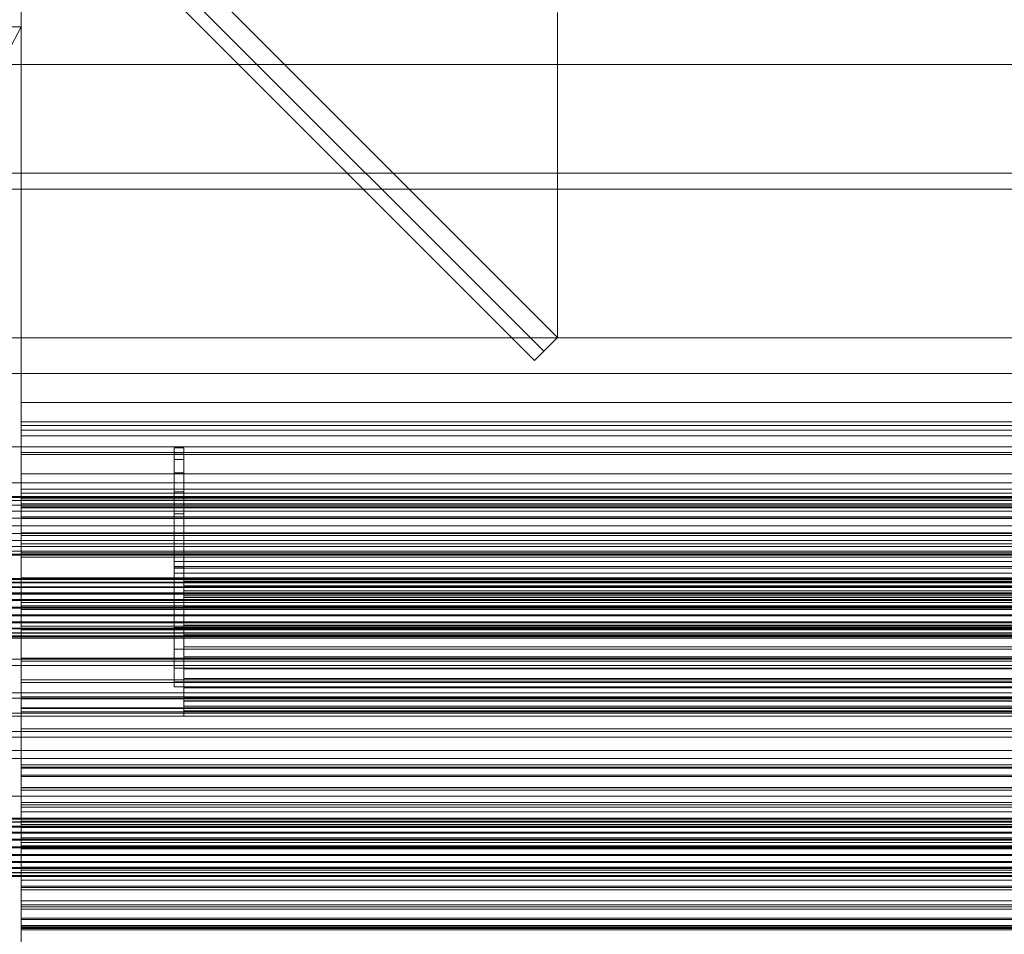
# Model space of a CAD drawing. Header units: millimetres. Extents: x -2233 to 61924, y -68080 to 6847.
# Tile 1027 of 1056: x 60661 to 60964, y 417 to 699. Entities that reach past the tile are written whole.
import ezdxf

# ---------------------------------------------------------------- set-up
doc = ezdxf.new("R2010")
doc.units = ezdxf.units.MM
for name, color, linetype, lineweight in [('lateral_C04', 7, 'Continuous', 0), ('lateral_C04-C08', 7, 'Continuous', 0), ('lateral_C08', 7, 'Continuous', 0), ('lateral_secador', 7, 'Continuous', 0)]:
    doc.layers.add(name, color=color, linetype=linetype, lineweight=lineweight)

msp = doc.modelspace()

# ---------------------------------------------------------------- linework, layer by layer
at = {"layer": 'lateral_C04'}
for p, q in [((61511.134, 685), (60611.134, 685)), ((61061.134, 581), (60661.134, 581)), ((60661.134, 575), (60661.134, 581)), ((61061.134, 575), (60661.134, 575)), ((60661.134, 572.444), (60661.134, 575)), ((60661.134, 575), (61461.134, 575)), ((60661.134, 573.91), (60661.134, 575)), ((60661.134, 570.713), (60661.134, 573.91)), ((61461.134, 573.91), (60661.134, 573.91)), ((60661.134, 564.952), (60661.134, 572.444)), ((60661.134, 572.444), (61461.134, 572.444)), ((60661.134, 565.627), (60661.134, 570.713)), ((61461.134, 570.713), (60661.134, 570.713)), ((60661.134, 559), (60661.134, 565.627)), ((61461.134, 565.627), (60661.134, 565.627)), ((60661.134, 553.033), (60661.134, 564.952)), ((60661.134, 564.952), (61461.134, 564.952)), ((60661.134, 551.282), (60661.134, 559)), ((61461.134, 559), (60661.134, 559)), ((61479.134, 552), (60643.134, 552)), ((61479.134, 551.693), (60643.134, 551.693)), ((60661.134, 537.5), (60661.134, 553.033)), ((60661.134, 553.033), (61461.134, 553.033)), ((61479.134, 550.794), (60643.134, 550.794)), ((61479.134, 549.364), (60643.134, 549.364)), ((60661.134, 543), (60661.134, 551.282)), ((61461.134, 551.282), (60661.134, 551.282)), ((61479.134, 547.5), (60643.134, 547.5)), ((61479.134, 545.329), (60643.134, 545.329)), ((60643.134, 543), (61479.134, 543)), ((60661.134, 543), (60661.134, 534.718)), ((60661.134, 543), (61461.134, 543)), ((61479.134, 540.671), (60643.134, 540.671)), ((61479.134, 538.5), (60643.134, 538.5)), ((61479.134, 536.636), (60643.134, 536.636)), ((60661.134, 519.411), (60661.134, 537.5)), ((60661.134, 537.5), (61461.134, 537.5)), ((61479.134, 535.206), (60643.134, 535.206)), ((61479.134, 534.307), (60643.134, 534.307)), ((61479.134, 534), (60643.134, 534)), ((60661.134, 534.718), (60661.134, 527)), ((61461.134, 534.718), (60661.134, 534.718)), ((60661.134, 527), (60661.134, 520.373)), ((61461.134, 527), (60661.134, 527)), ((60516.134, 522), (61606.134, 522)), ((60516.134, 520.325), (61606.134, 520.325)), ((60661.134, 520.373), (60661.134, 515.287)), ((61461.134, 520.373), (60661.134, 520.373)), ((60661.134, 500), (60661.134, 519.411)), ((60661.134, 519.411), (61461.134, 519.411)), ((60516.134, 515.556), (61606.134, 515.556)), ((60661.134, 515.287), (60661.134, 512.09)), ((61461.134, 515.287), (60661.134, 515.287)), ((60661.134, 512.09), (60661.134, 511)), ((61461.134, 512.09), (60661.134, 512.09)), ((61461.134, 511), (60661.134, 511)), ((60516.134, 508.419), (61606.134, 508.419)), ((61606.134, 500), (60516.134, 500)), ((61536.134, 502), (60586.134, 502)), ((60661.134, 480.589), (60661.134, 500)), ((61461.134, 500), (60661.134, 500)), ((60516.134, 491.581), (61606.134, 491.581)), ((61536.134, 490), (60586.134, 490)), ((60516.134, 484.444), (61606.134, 484.444)), ((60516.134, 479.675), (61606.134, 479.675)), ((60661.134, 480.589), (60661.134, 462.5)), ((60661.134, 480.589), (61461.134, 480.589)), ((60516.134, 478), (61606.134, 478)), ((60661.134, 462.5), (60661.134, 446.967)), ((60661.134, 462.5), (61461.134, 462.5)), ((60661.134, 446.967), (60661.134, 435.048)), ((60661.134, 446.967), (61461.134, 446.967)), ((60661.134, 435.048), (60661.134, 427.556)), ((60661.134, 435.048), (61461.134, 435.048)), ((60661.134, 427.556), (60661.134, 425)), ((60661.134, 427.556), (61461.134, 427.556)), ((61461.134, 425), (60661.134, 425)), ((60661.134, 425), (60661.134, 420)), ((61461.134, 420), (60661.134, 420)), ((60661.134, 419.135), (60661.134, 420)), ((60661.134, 416.597), (60661.134, 419.135)), ((61461.134, 419.135), (60661.134, 419.135))]:
    msp.add_line(p, q, dxfattribs=at)
at = {"layer": 'lateral_C04-C08'}
for p, q in [((60708.134, 565.5), (60708.134, 567)), ((60708.134, 567), (60708.134, 532)), ((60711.134, 567), (60708.134, 567)), ((60711.134, 532), (60711.134, 567)), ((60711.134, 567), (60711.134, 565.5)), ((60708.134, 530.5), (60708.134, 565.5)), ((60711.134, 565.5), (60708.134, 565.5)), ((60708.134, 565), (60708.134, 565.5)), ((60708.134, 530), (60708.134, 565)), ((60711.134, 565), (60708.134, 565)), ((60708.134, 563.43), (60708.134, 565)), ((60711.134, 565.5), (60711.134, 530.5)), ((60711.134, 565.5), (60711.134, 565)), ((60711.134, 565), (60711.134, 530)), ((60711.134, 565), (60711.134, 563.43)), ((60708.134, 528.43), (60708.134, 563.43)), ((60711.134, 563.43), (60708.134, 563.43)), ((60708.134, 559.292), (60708.134, 563.43)), ((60711.134, 563.43), (60711.134, 528.43)), ((60711.134, 563.43), (60711.134, 559.292)), ((60708.134, 524.292), (60708.134, 559.292)), ((60711.134, 559.292), (60708.134, 559.292)), ((60708.134, 553.441), (60708.134, 559.292)), ((60711.134, 559.292), (60711.134, 524.292)), ((60711.134, 559.292), (60711.134, 553.441)), ((60708.134, 518.441), (60708.134, 553.441)), ((60711.134, 553.441), (60708.134, 553.441)), ((60708.134, 546.734), (60708.134, 553.441)), ((60711.134, 553.441), (60711.134, 518.441)), ((60711.134, 553.441), (60711.134, 546.734)), ((60708.134, 511.734), (60708.134, 546.734)), ((60711.134, 546.734), (60708.134, 546.734)), ((60708.134, 540.028), (60708.134, 546.734)), ((60711.134, 546.734), (60711.134, 511.734)), ((60711.134, 546.734), (60711.134, 540.028)), ((60708.134, 505.028), (60708.134, 540.028)), ((60711.134, 540.028), (60708.134, 540.028)), ((60708.134, 534.177), (60708.134, 540.028)), ((60711.134, 540.028), (60711.134, 505.028)), ((60711.134, 540.028), (60711.134, 534.177)), ((60708.134, 499.177), (60708.134, 534.177)), ((60711.134, 534.177), (60708.134, 534.177)), ((60708.134, 530.039), (60708.134, 534.177)), ((60711.134, 534.177), (60711.134, 499.177)), ((60711.134, 534.177), (60711.134, 530.039)), ((60708.134, 532), (60708.134, 530.5)), ((60708.134, 532), (60711.134, 532)), ((60711.134, 530.5), (60708.134, 530.5)), ((60708.134, 530.5), (60708.134, 530)), ((61411.134, 532), (60711.134, 532)), ((60711.134, 532), (60711.134, 530.5)), ((60711.134, 532), (60711.134, 526)), ((60711.134, 530.5), (61411.134, 530.5)), ((60711.134, 530.5), (60711.134, 524.5)), ((60711.134, 530.5), (60711.134, 530)), ((60708.134, 495.039), (60708.134, 530.039)), ((60711.134, 530.039), (60708.134, 530.039)), ((60708.134, 528.469), (60708.134, 530.039)), ((60711.134, 530), (60708.134, 530)), ((60708.134, 530), (60708.134, 528.43)), ((60708.134, 493.469), (60708.134, 528.469)), ((60711.134, 528.469), (60708.134, 528.469)), ((60711.134, 528.43), (60708.134, 528.43)), ((60708.134, 528.43), (60708.134, 524.292)), ((60711.134, 530.039), (60711.134, 495.039)), ((60711.134, 530.039), (60711.134, 528.469)), ((60711.134, 530), (61411.134, 530)), ((60711.134, 530), (60711.134, 524)), ((60711.134, 530), (60711.134, 528.43)), ((60711.134, 528.469), (60711.134, 493.469)), ((60711.134, 528.43), (61411.134, 528.43)), ((60711.134, 528.43), (60711.134, 522.43)), ((60711.134, 528.43), (60711.134, 524.292)), ((60711.134, 524.292), (60708.134, 524.292)), ((60708.134, 524.292), (60708.134, 518.441)), ((60711.134, 524.5), (60711.134, 526)), ((60711.134, 526), (61411.134, 526)), ((60711.134, 526), (60711.134, 523)), ((61411.134, 524.5), (60711.134, 524.5)), ((60711.134, 524.5), (60711.134, 521.5)), ((60711.134, 524), (60711.134, 524.5)), ((60711.134, 524.292), (61411.134, 524.292)), ((60711.134, 524.292), (60711.134, 518.292)), ((60711.134, 524.292), (60711.134, 518.441)), ((61411.134, 524), (60711.134, 524)), ((60711.134, 524), (60711.134, 521)), ((60711.134, 522.43), (60711.134, 524)), ((60711.134, 521.5), (60711.134, 523)), ((60711.134, 523), (61411.134, 523)), ((61411.134, 522.43), (60711.134, 522.43)), ((60711.134, 522.43), (60711.134, 519.43)), ((60711.134, 518.292), (60711.134, 522.43)), ((61411.134, 521.5), (60711.134, 521.5)), ((60711.134, 521), (60711.134, 521.5)), ((60711.134, 518.441), (60708.134, 518.441)), ((60708.134, 518.441), (60708.134, 511.734)), ((61411.134, 521), (60711.134, 521)), ((60711.134, 519.43), (60711.134, 521)), ((61411.134, 519.43), (60711.134, 519.43)), ((60711.134, 515.292), (60711.134, 519.43)), ((60711.134, 518.441), (61411.134, 518.441)), ((60711.134, 518.441), (60711.134, 512.441)), ((60711.134, 518.441), (60711.134, 511.734)), ((61411.134, 518.292), (60711.134, 518.292)), ((60711.134, 518.292), (60711.134, 515.292)), ((60711.134, 512.441), (60711.134, 518.292)), ((61411.134, 515.292), (60711.134, 515.292)), ((60711.134, 509.441), (60711.134, 515.292)), ((61411.134, 512.441), (60711.134, 512.441)), ((60711.134, 512.441), (60711.134, 509.441)), ((60711.134, 505.734), (60711.134, 512.441)), ((60711.134, 511.734), (60708.134, 511.734)), ((60708.134, 511.734), (60708.134, 505.028)), ((60711.134, 511.734), (61411.134, 511.734)), ((60711.134, 511.734), (60711.134, 505.734)), ((60711.134, 511.734), (60711.134, 505.028)), ((61411.134, 509.441), (60711.134, 509.441)), ((60711.134, 502.734), (60711.134, 509.441)), ((60711.134, 505.028), (60708.134, 505.028)), ((60708.134, 505.028), (60708.134, 499.177)), ((61411.134, 505.734), (60711.134, 505.734)), ((60711.134, 505.734), (60711.134, 502.734)), ((60711.134, 499.028), (60711.134, 505.734)), ((60711.134, 505.028), (61411.134, 505.028)), ((60711.134, 505.028), (60711.134, 499.028)), ((60711.134, 505.028), (60711.134, 499.177)), ((61411.134, 502.734), (60711.134, 502.734)), ((60711.134, 496.028), (60711.134, 502.734)), ((60711.134, 499.177), (60708.134, 499.177)), ((60708.134, 499.177), (60708.134, 495.039)), ((60711.134, 499.177), (61411.134, 499.177)), ((60711.134, 499.177), (60711.134, 493.177)), ((60711.134, 499.177), (60711.134, 495.039)), ((61411.134, 499.028), (60711.134, 499.028)), ((60711.134, 499.028), (60711.134, 496.028)), ((60711.134, 493.177), (60711.134, 499.028)), ((60711.134, 495.039), (60708.134, 495.039)), ((60708.134, 495.039), (60708.134, 493.469)), ((61411.134, 496.028), (60711.134, 496.028)), ((60711.134, 490.177), (60711.134, 496.028)), ((60711.134, 495.039), (61411.134, 495.039)), ((60711.134, 495.039), (60711.134, 489.039)), ((60711.134, 495.039), (60711.134, 493.469)), ((60711.134, 493.469), (60708.134, 493.469)), ((60711.134, 493.469), (61411.134, 493.469)), ((60711.134, 493.469), (60711.134, 487.469)), ((60711.134, 493.469), (60711.134, 490.204)), ((61411.134, 493.177), (60711.134, 493.177)), ((60711.134, 493.177), (60711.134, 490.177)), ((60711.134, 489.039), (60711.134, 493.177)), ((60711.134, 490.204), (61411.134, 490.204)), ((60711.134, 490.204), (60711.134, 489.204)), ((61411.134, 490.177), (60711.134, 490.177)), ((60711.134, 486.039), (60711.134, 490.177)), ((61411.134, 489.204), (60711.134, 489.204)), ((60711.134, 489.204), (60711.134, 487.469)), ((61411.134, 489.039), (60711.134, 489.039)), ((60711.134, 489.039), (60711.134, 486.039)), ((60711.134, 487.469), (60711.134, 489.039)), ((61411.134, 487.469), (60711.134, 487.469)), ((60711.134, 487.469), (60711.134, 484.469)), ((61411.134, 486.039), (60711.134, 486.039)), ((60711.134, 484.469), (60711.134, 486.039)), ((61411.134, 484.469), (60711.134, 484.469))]:
    msp.add_line(p, q, dxfattribs=at)
at = {"layer": 'lateral_C08'}
for p, q in [((60661.134, 307.905), (60661.134, 1450.043)), ((60661.134, 1445.237), (60661.134, 303.099)), ((60661.134, 554.335), (60661.134, 824.46)), ((60661.134, 818.692), (60661.134, 548.568)), ((60606.134, 593.582), (60661.134, 696.582)), ((60661.134, 696.582), (60606.134, 696.582)), ((60606.134, 651.582), (61516.134, 651.582)), ((60606.134, 646.582), (61516.134, 646.582)), ((61536.134, 600.926), (60586.134, 600.926)), ((60586.134, 589.901), (61536.134, 589.901)), ((60586.134, 567.282), (61536.134, 567.282)), ((61536.134, 556.257), (60586.134, 556.257)), ((60661.134, 457.862), (60661.134, 554.335)), ((60661.134, 554.335), (61061.134, 554.335)), ((60661.134, 554.335), (60661.134, 548.568)), ((60661.134, 548.857), (60661.134, 549.802)), ((60661.134, 549.802), (60661.134, 548.568)), ((61461.134, 549.802), (60661.134, 549.802)), ((60661.134, 545.795), (60661.134, 548.857)), ((61461.134, 548.857), (60661.134, 548.857)), ((61061.134, 548.568), (60661.134, 548.568)), ((60661.134, 548.568), (60661.134, 452.095)), ((60661.134, 548.568), (60661.134, 545.237)), ((61461.134, 548.568), (60661.134, 548.568)), ((60661.134, 540.826), (60661.134, 545.795)), ((61461.134, 545.795), (60661.134, 545.795)), ((60661.134, 545.237), (60661.134, 540.036)), ((61461.134, 545.237), (60661.134, 545.237)), ((60661.134, 534.289), (60661.134, 540.826)), ((61461.134, 540.826), (60661.134, 540.826)), ((60661.134, 540.036), (60661.134, 533.321)), ((61461.134, 540.036), (60661.134, 540.036)), ((60661.134, 526.628), (60661.134, 534.289)), ((61461.134, 534.289), (60661.134, 534.289)), ((60661.134, 533.321), (60661.134, 525.549)), ((61461.134, 533.321), (60661.134, 533.321)), ((61479.134, 526.806), (60643.134, 526.806)), ((61479.134, 526.54), (60643.134, 526.54)), ((61479.134, 526.459), (60643.134, 526.459)), ((61479.134, 525.679), (60643.134, 525.679)), ((61479.134, 525.522), (60643.134, 525.522)), ((61479.134, 524.281), (60643.134, 524.281)), ((60661.134, 518.366), (60661.134, 526.628)), ((60661.134, 526.628), (61461.134, 526.628)), ((60661.134, 525.549), (60661.134, 517.249)), ((61461.134, 525.549), (60661.134, 525.549)), ((61479.134, 524.059), (60643.134, 524.059)), ((61479.134, 522.443), (60643.134, 522.443)), ((61479.134, 522.171), (60643.134, 522.171)), ((60643.134, 520.288), (61479.134, 520.288)), ((61479.134, 519.985), (60643.134, 519.985)), ((60661.134, 510.066), (60661.134, 518.366)), ((61461.134, 518.366), (60661.134, 518.366)), ((61479.134, 517.964), (60643.134, 517.964)), ((61479.134, 517.65), (60643.134, 517.65)), ((61479.134, 515.63), (60643.134, 515.63)), ((61479.134, 515.327), (60643.134, 515.327)), ((60661.134, 517.249), (60661.134, 508.987)), ((61461.134, 517.249), (60661.134, 517.249)), ((61479.134, 513.444), (60643.134, 513.444)), ((61479.134, 513.172), (60643.134, 513.172)), ((61479.134, 511.555), (60643.134, 511.555)), ((61479.134, 511.333), (60643.134, 511.333)), ((61479.134, 510.093), (60643.134, 510.093)), ((61479.134, 509.936), (60643.134, 509.936)), ((61479.134, 509.156), (60643.134, 509.156)), ((61479.134, 509.075), (60643.134, 509.075)), ((60661.134, 502.293), (60661.134, 510.066)), ((61461.134, 510.066), (60661.134, 510.066)), ((61479.134, 508.809), (60643.134, 508.809)), ((60661.134, 508.987), (60661.134, 501.326)), ((61461.134, 508.987), (60661.134, 508.987)), ((60661.134, 495.578), (60661.134, 502.293)), ((61461.134, 502.293), (60661.134, 502.293)), ((60661.134, 501.326), (60661.134, 494.788)), ((61461.134, 501.326), (60661.134, 501.326)), ((60661.134, 490.378), (60661.134, 495.578)), ((61461.134, 495.578), (60661.134, 495.578)), ((60661.134, 494.788), (60661.134, 489.819)), ((61461.134, 494.788), (60661.134, 494.788)), ((60661.134, 487.047), (60661.134, 490.378)), ((61461.134, 490.378), (60661.134, 490.378)), ((60661.134, 489.819), (60661.134, 486.758)), ((61461.134, 489.819), (60661.134, 489.819)), ((61536.134, 485.397), (60586.134, 485.397)), ((60661.134, 485.812), (60661.134, 487.047)), ((61461.134, 487.047), (60661.134, 487.047)), ((60661.134, 486.758), (60661.134, 485.812)), ((61461.134, 486.758), (60661.134, 486.758)), ((61461.134, 485.812), (60661.134, 485.812)), ((60586.134, 473.862), (61536.134, 473.862)), ((60586.134, 471.394), (61536.134, 471.394)), ((60661.134, 468.711), (60661.134, 469.462)), ((60661.134, 469.462), (60661.134, 468.481)), ((61461.134, 469.462), (60661.134, 469.462)), ((60661.134, 466.281), (60661.134, 468.711)), ((61461.134, 468.711), (60661.134, 468.711)), ((60661.134, 468.481), (60661.134, 465.837)), ((61461.134, 468.481), (60661.134, 468.481)), ((60661.134, 462.337), (60661.134, 466.281)), ((61461.134, 466.281), (60661.134, 466.281)), ((60661.134, 465.837), (60661.134, 461.71)), ((61461.134, 465.837), (60661.134, 465.837)), ((60661.134, 457.147), (60661.134, 462.337)), ((61461.134, 462.337), (60661.134, 462.337)), ((60661.134, 461.71), (60661.134, 456.38)), ((61461.134, 461.71), (60661.134, 461.71)), ((61536.134, 459.859), (60586.134, 459.859)), ((61061.134, 457.862), (60661.134, 457.862)), ((60661.134, 452.095), (60661.134, 457.862)), ((60661.134, 451.067), (60661.134, 457.147)), ((61461.134, 457.147), (60661.134, 457.147)), ((60661.134, 456.38), (60661.134, 450.21)), ((61461.134, 456.38), (60661.134, 456.38)), ((60661.134, 452.095), (60661.134, 454.989)), ((60661.134, 454.989), (60661.134, 452.772)), ((60661.134, 454.989), (61461.134, 454.989)), ((61536.134, 453.064), (60586.134, 453.064)), ((61536.134, 452.798), (60586.134, 452.798)), ((61536.134, 452.717), (60586.134, 452.717)), ((61536.134, 451.937), (60586.134, 451.937)), ((61536.134, 451.78), (60586.134, 451.78)), ((60661.134, 452.772), (60661.134, 445.596)), ((60661.134, 452.772), (61461.134, 452.772)), ((60661.134, 452.095), (61061.134, 452.095)), ((60661.134, 444.288), (60661.134, 452.095)), ((60661.134, 452.095), (61461.134, 452.095)), ((61536.134, 450.539), (60586.134, 450.539)), ((61536.134, 450.317), (60586.134, 450.317)), ((61536.134, 448.701), (60586.134, 448.701)), ((60661.134, 444.509), (60661.134, 451.067)), ((60661.134, 451.067), (61461.134, 451.067)), ((60661.134, 450.21), (60661.134, 443.622)), ((61461.134, 450.21), (60661.134, 450.21)), ((61536.134, 448.429), (60586.134, 448.429)), ((60586.134, 446.546), (61536.134, 446.546)), ((61536.134, 446.243), (60586.134, 446.243)), ((60661.134, 445.596), (60661.134, 433.95)), ((60661.134, 445.596), (61461.134, 445.596)), ((61536.134, 444.223), (60586.134, 444.223)), ((61536.134, 443.908), (60586.134, 443.908)), ((60661.134, 437.921), (60661.134, 444.509)), ((61461.134, 444.509), (60661.134, 444.509)), ((60661.134, 432.099), (60661.134, 444.288)), ((60661.134, 444.288), (61461.134, 444.288)), ((60661.134, 443.622), (60661.134, 437.064)), ((61461.134, 443.622), (60661.134, 443.622)), ((61536.134, 441.888), (60586.134, 441.888)), ((61536.134, 441.585), (60586.134, 441.585)), ((61536.134, 439.702), (60586.134, 439.702)), ((61536.134, 439.43), (60586.134, 439.43)), ((61536.134, 437.814), (60586.134, 437.814)), ((61536.134, 437.591), (60586.134, 437.591)), ((61536.134, 436.351), (60586.134, 436.351)), ((60661.134, 431.751), (60661.134, 437.921)), ((61461.134, 437.921), (60661.134, 437.921)), ((60661.134, 437.064), (60661.134, 430.983)), ((61461.134, 437.064), (60661.134, 437.064)), ((61536.134, 436.194), (60586.134, 436.194)), ((61536.134, 435.414), (60586.134, 435.414)), ((61536.134, 435.333), (60586.134, 435.333)), ((61536.134, 435.067), (60586.134, 435.067)), ((60661.134, 433.95), (60661.134, 418.628)), ((60661.134, 433.95), (61461.134, 433.95)), ((60661.134, 416.361), (60661.134, 432.099)), ((60661.134, 432.099), (61461.134, 432.099)), ((60661.134, 426.421), (60661.134, 431.751)), ((61461.134, 431.751), (60661.134, 431.751)), ((60661.134, 430.983), (60661.134, 425.794)), ((61461.134, 430.983), (60661.134, 430.983)), ((60661.134, 422.293), (60661.134, 426.421)), ((61461.134, 426.421), (60661.134, 426.421)), ((60661.134, 425.794), (60661.134, 421.85)), ((61461.134, 425.794), (60661.134, 425.794)), ((60661.134, 419.649), (60661.134, 422.293)), ((61461.134, 422.293), (60661.134, 422.293)), ((60661.134, 421.85), (60661.134, 419.42)), ((61461.134, 421.85), (60661.134, 421.85)), ((60661.134, 418.669), (60661.134, 419.649)), ((61461.134, 419.649), (60661.134, 419.649)), ((60661.134, 419.42), (60661.134, 418.669)), ((61461.134, 419.42), (60661.134, 419.42)), ((61461.134, 418.669), (60661.134, 418.669)), ((60661.134, 418.628), (60661.134, 400.673)), ((60661.134, 418.628), (61461.134, 418.628))]:
    msp.add_line(p, q, dxfattribs=at)
at = {"layer": 'lateral_secador'}
for p, q in [((60321.134, 1106), (60826.134, 601)), ((60321.134, 1097.515), (60821.891, 596.757)), ((60321.134, 1091.858), (60819.063, 593.929)), ((60826.134, 601), (60826.134, 701)), ((60821.891, 596.757), (60826.134, 601)), ((60819.063, 593.929), (60821.891, 596.757))]:
    msp.add_line(p, q, dxfattribs=at)

doc.saveas('drawing.dxf')
